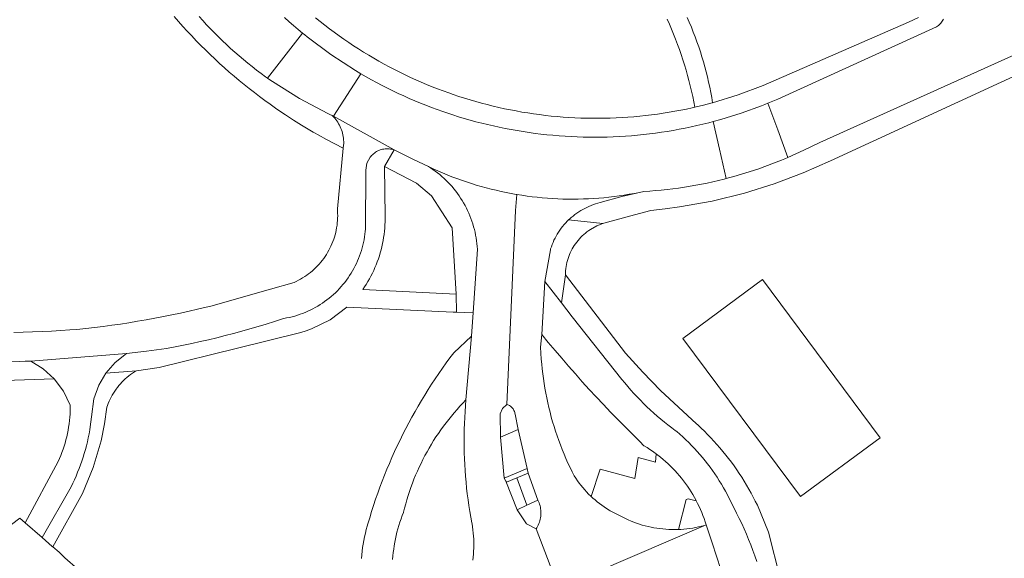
# Model space of a CAD drawing. Extents: x 146402 to 164798, y 455483 to 464134.
# Tile 444 of 575: x 158789 to 158889, y 460426 to 460480. Entities that reach past the tile are written whole.
import ezdxf

# ---------------------------------------------------------------- set-up
doc = ezdxf.new("R2010")
doc.units = 0
doc.header["$LTSCALE"] = 0.2
for name, color, linetype, lineweight in [('B-XX-VH-VERHARDING_ASFALT-GV', 252, 'CONTINUOUS', 18), ('B-XX-VH-VERHARDING_BETONSTRAATSTEEN-GV', 252, 'CONTINUOUS', 18), ('B-XX-VH-VERHARDING_STRAATBAKSTEEN-GV', 252, 'CONTINUOUS', 18), ('B-XX-VH-VERHARDING_TEGEL-GV', 252, 'CONTINUOUS', 18)]:
    doc.layers.add(name, color=color, linetype=linetype, lineweight=lineweight)

msp = doc.modelspace()

# ---------------------------------------------------------------- linework, layer by layer
at = {"layer": 'B-XX-VH-VERHARDING_ASFALT-GV'}
for points in [[(158782.944, 460445.597), (158788.869, 460445.499), (158789.425, 460445.536), (158789.983, 460445.55), (158799.671, 460446.313), (158801.707, 460446.555), (158803.74, 460446.816), (158804.592, 460446.98), (158805.442, 460447.152), (158806.29, 460447.333), (158807.137, 460447.52), (158807.982, 460447.716), (158808.825, 460447.92), (158809.666, 460448.131), (158810.506, 460448.35), (158811.343, 460448.576), (158812.178, 460448.811), (158813.011, 460449.053), (158813.841, 460449.302), (158814.67, 460449.56), (158815.495, 460449.825), (158815.621, 460449.866), (158815.898, 460449.917), (158816.174, 460449.975), (158816.448, 460450.041), (158816.72, 460450.115), (158816.99, 460450.197), (158817.257, 460450.286), (158817.522, 460450.383), (158817.784, 460450.488), (158818.043, 460450.599), (158818.298, 460450.718), (158818.55, 460450.845), (158818.799, 460450.978), (158819.043, 460451.118), (158819.283, 460451.266), (158819.519, 460451.419), (158819.751, 460451.58), (158819.978, 460451.747), (158820.2, 460451.921), (158820.418, 460452.1), (158820.63, 460452.286), (158820.836, 460452.478), (158821.037, 460452.676), (158821.233, 460452.879), (158821.422, 460453.087), (158821.606, 460453.301), (158821.783, 460453.52), (158821.954, 460453.744), (158822.119, 460453.973), (158822.277, 460454.206), (158822.429, 460454.444), (158822.573, 460454.686), (158822.711, 460454.932), (158822.842, 460455.182), (158822.965, 460455.435), (158823.082, 460455.692), (158823.191, 460455.952), (158823.292, 460456.215), (158823.386, 460456.481), (158823.473, 460456.749), (158823.552, 460457.019), (158823.623, 460457.292), (158823.686, 460457.567), (158823.742, 460457.843), (158823.789, 460458.121), (158823.829, 460458.4), (158823.861, 460458.68), (158823.88, 460458.896), (158823.91, 460464.89), (158824.03, 460465.577), (158824.366, 460466.187), (158824.418, 460466.254), (158824.504, 460466.353), (158824.595, 460466.447), (158824.693, 460466.535), (158824.795, 460466.617), (158824.902, 460466.692), (158825.014, 460466.761), (158825.13, 460466.823), (158825.249, 460466.878), (158825.371, 460466.925), (158825.496, 460466.965), (158825.623, 460466.997), (158825.752, 460467.022), (158825.882, 460467.038), (158826.013, 460467.047), (158826.144, 460467.047), (158826.275, 460467.04), (158826.405, 460467.024), (158826.534, 460467.001), (158826.662, 460466.97), (158826.787, 460466.931), (158820.653, 460470.335), (158820.511, 460470.413), (158820.57, 460470.355), (158820.628, 460470.297), (158820.648, 460470.276), (158820.765, 460470.147), (158820.875, 460470.013), (158820.979, 460469.875), (158821.077, 460469.731), (158821.167, 460469.584), (158821.251, 460469.432), (158821.328, 460469.276), (158821.398, 460469.117), (158821.46, 460468.955), (158821.514, 460468.791), (158821.562, 460468.624), (158821.601, 460468.455), (158821.632, 460468.284), (158821.656, 460468.113), (158821.671, 460467.94), (158821.679, 460467.767), (158821.678, 460467.593), (158821.67, 460467.42), (158821.64, 460467.112), (158821.042, 460460.962), (158821.057, 460460.758), (158821.068, 460460.514), (158821.071, 460460.271), (158821.066, 460460.027), (158821.053, 460459.784), (158821.032, 460459.542), (158821.003, 460459.3), (158820.966, 460459.059), (158820.922, 460458.82), (158820.869, 460458.582), (158820.809, 460458.346), (158820.74, 460458.112), (158820.665, 460457.881), (158820.581, 460457.652), (158820.491, 460457.426), (158820.392, 460457.203), (158820.287, 460456.984), (158820.174, 460456.768), (158820.055, 460456.556), (158819.928, 460456.348), (158819.795, 460456.144), (158819.655, 460455.944), (158819.509, 460455.75), (158819.356, 460455.56), (158819.197, 460455.376), (158819.032, 460455.196), (158818.862, 460455.023), (158818.685, 460454.855), (158818.504, 460454.692), (158818.317, 460454.536), (158818.125, 460454.386), (158817.928, 460454.243), (158817.727, 460454.106), (158817.521, 460453.976), (158817.311, 460453.852), (158817.098, 460453.736), (158816.88, 460453.626), (158816.659, 460453.524), (158814.275, 460452.846), (158808.21, 460451.12), (158807.738, 460451.004), (158806.877, 460450.799), (158806.014, 460450.601), (158805.149, 460450.412), (158804.282, 460450.23), (158803.414, 460450.056), (158802.544, 460449.89), (158801.673, 460449.731), (158800.801, 460449.581), (158799.927, 460449.439), (158799.052, 460449.304), (158798.176, 460449.177), (158797.298, 460449.059), (158796.42, 460448.948), (158795.54, 460448.845), (158794.66, 460448.75), (158793.951, 460448.7), (158793.006, 460448.64), (158792.061, 460448.588), (158791.115, 460448.544), (158790.169, 460448.508), (158789.223, 460448.48), (158788.276, 460448.46)], [(158843.481, 460422.571), (158841.166, 460428.552), (158840.2, 460429.08), (158839.24, 460430.5), (158838.116, 460433.408), (158837.95, 460433.69), (158837.55, 460437.85), (158837.53, 460440.198), (158837.779, 460440.75), (158838.219, 460441.165), (158839.091, 460460.799), (158839.222, 460462.418), (158839.16, 460462.428), (158838.648, 460462.52), (158838.137, 460462.619), (158837.628, 460462.726), (158837.121, 460462.841), (158836.615, 460462.964), (158836.111, 460463.095), (158835.61, 460463.233), (158835.111, 460463.379), (158834.613, 460463.532), (158834.119, 460463.694), (158833.626, 460463.862), (158833.137, 460464.039), (158832.65, 460464.223), (158832.166, 460464.414), (158831.685, 460464.613), (158831.208, 460464.819), (158830.733, 460465.032), (158830.262, 460465.253), (158830.475, 460465.117), (158830.716, 460464.955), (158830.952, 460464.786), (158831.183, 460464.61), (158831.41, 460464.429), (158831.631, 460464.241), (158831.847, 460464.047), (158832.058, 460463.847), (158832.263, 460463.641), (158832.462, 460463.43), (158832.655, 460463.214), (158832.843, 460462.992), (158833.024, 460462.765), (158833.199, 460462.533), (158833.367, 460462.297), (158833.529, 460462.056), (158833.684, 460461.81), (158833.833, 460461.561), (158833.974, 460461.307), (158834.109, 460461.05), (158834.236, 460460.789), (158834.356, 460460.525), (158834.468, 460460.257), (158834.573, 460459.986), (158834.671, 460459.713), (158834.761, 460459.437), (158834.844, 460459.159), (158834.919, 460458.878), (158834.986, 460458.596), (158835.045, 460458.312), (158835.097, 460458.026), (158835.14, 460457.739), (158835.176, 460457.451), (158835.203, 460457.162), (158835.223, 460456.872), (158834.8, 460450.43), (158834.66, 460448.57), (158834.61, 460448.08), (158834.066, 460441.621), (158834.014, 460441.027), (158833.971, 460440.433), (158833.935, 460439.839), (158833.908, 460439.244), (158833.888, 460438.648), (158833.877, 460438.053), (158833.873, 460437.457), (158833.878, 460436.861), (158833.89, 460436.266), (158833.91, 460435.67), (158833.939, 460435.076), (158833.975, 460434.481), (158834.02, 460433.887), (158834.072, 460433.293), (158834.132, 460432.701), (158834.201, 460432.109), (158834.277, 460431.518), (158834.361, 460430.929), (158834.453, 460430.34), (158834.553, 460429.753), (158834.656, 460429.192), (158834.681, 460429.058), (158834.731, 460428.755), (158834.773, 460428.451), (158834.806, 460428.146), (158834.832, 460427.84), (158834.851, 460427.533), (158834.861, 460427.226), (158834.863, 460426.919), (158834.857, 460426.612), (158834.843, 460426.306), (158834.821, 460425.999), (158834.791, 460425.694), (158834.753, 460425.389)], [(158863.517, 460425.259), (158863.321, 460425.84), (158863.124, 460426.391), (158862.918, 460426.939), (158862.702, 460427.484), (158862.477, 460428.024), (158862.243, 460428.561), (158862, 460429.094), (158861.748, 460429.623), (158861.487, 460430.147), (158861.295, 460430.519), (158861.098, 460430.889), (158860.924, 460431.264), (158860.743, 460431.636), (158860.555, 460432.004), (158860.359, 460432.368), (158860.157, 460432.729), (158859.948, 460433.085), (158859.732, 460433.437), (158859.509, 460433.786), (158859.279, 460434.129), (158859.043, 460434.469), (158858.8, 460434.803), (158858.551, 460435.133), (158858.295, 460435.458), (158858.034, 460435.778), (158857.766, 460436.093), (158857.492, 460436.402), (158857.212, 460436.707), (158856.926, 460437.005), (158856.635, 460437.299), (158856.337, 460437.586), (158856.035, 460437.868), (158855.727, 460438.144), (158855.414, 460438.413), (158855.261, 460438.541), (158854.907, 460438.802), (158854.534, 460439.088), (158854.165, 460439.379), (158853.802, 460439.677), (158853.444, 460439.981), (158853.091, 460440.291), (158852.743, 460440.607), (158852.4, 460440.929), (158852.064, 460441.257), (158851.733, 460441.59), (158851.407, 460441.929), (158851.087, 460442.273), (158850.774, 460442.623), (158850.466, 460442.978), (158850.164, 460443.339), (158849.869, 460443.704), (158844.83, 460450.04), (158843.73, 460451.464), (158842.061, 460453.626), (158841.74, 460448.242), (158842.41, 460447.433), (158843.087, 460446.63), (158843.769, 460445.832), (158844.458, 460445.038), (158845.152, 460444.251), (158845.853, 460443.468), (158846.56, 460442.691), (158847.272, 460441.919), (158847.99, 460441.153), (158848.714, 460440.392), (158849.444, 460439.636), (158850.18, 460438.887), (158850.921, 460438.143), (158851.668, 460437.404), (158852.098, 460436.984), (158852.13, 460436.965), (158852.416, 460436.79), (158852.698, 460436.609), (158852.976, 460436.42), (158853.249, 460436.225), (158853.352, 460436.148), (158853.517, 460436.024), (158853.781, 460435.816), (158854.039, 460435.602), (158854.292, 460435.382), (158854.54, 460435.156), (158854.782, 460434.924), (158855.019, 460434.687), (158855.251, 460434.444), (158855.476, 460434.195), (158855.695, 460433.941), (158855.908, 460433.682), (158856.115, 460433.418), (158856.316, 460433.149), (158856.51, 460432.875), (158856.697, 460432.597), (158856.878, 460432.315), (158857.052, 460432.028), (158857.219, 460431.737), (158857.379, 460431.442), (158857.395, 460431.412), (158857.532, 460431.144), (158857.678, 460430.842), (158857.817, 460430.536), (158857.948, 460430.227), (158858.072, 460429.916), (158858.189, 460429.601), (158858.298, 460429.284), (158858.399, 460428.964), (158858.998, 460427.156), (158859.899, 460424.439)], [(158826.635, 460425.47), (158826.662, 460425.82), (158826.698, 460426.168), (158826.742, 460426.516), (158826.793, 460426.863), (158826.852, 460427.208), (158826.919, 460427.552), (158826.994, 460427.894), (158827.077, 460428.235), (158827.168, 460428.573), (158827.266, 460428.91), (158827.372, 460429.244), (158827.485, 460429.575), (158827.606, 460429.904), (158827.735, 460430.23), (158827.738, 460430.244), (158827.844, 460430.671), (158827.958, 460431.095), (158828.08, 460431.517), (158828.209, 460431.937), (158828.345, 460432.355), (158828.49, 460432.77), (158828.641, 460433.182), (158828.801, 460433.592), (158828.967, 460433.998), (158829.141, 460434.402), (158829.323, 460434.802), (158829.512, 460435.198), (158829.707, 460435.592), (158829.911, 460435.981), (158830.12, 460436.367), (158830.338, 460436.749), (158830.562, 460437.127), (158830.792, 460437.501), (158831.03, 460437.871), (158831.274, 460438.236), (158831.525, 460438.597), (158831.782, 460438.953), (158832.046, 460439.304), (158832.317, 460439.651), (158832.593, 460439.992), (158832.876, 460440.328), (158833.164, 460440.66), (158833.459, 460440.986), (158833.76, 460441.306), (158834.066, 460441.621), (158834.61, 460448.08), (158832.834, 460446.404), (158832.444, 460445.884), (158832.06, 460445.359), (158831.682, 460444.83), (158831.312, 460444.296), (158830.947, 460443.758), (158830.59, 460443.215), (158830.239, 460442.668), (158829.895, 460442.116), (158829.557, 460441.56), (158829.227, 460441.001), (158828.903, 460440.437), (158828.587, 460439.869), (158828.277, 460439.297), (158827.975, 460438.722), (158827.679, 460438.143), (158827.391, 460437.56), (158827.11, 460436.974), (158826.836, 460436.385), (158826.569, 460435.791), (158826.31, 460435.195), (158826.058, 460434.596), (158825.814, 460433.994), (158825.577, 460433.388), (158825.347, 460432.78), (158825.125, 460432.169), (158824.91, 460431.556), (158824.703, 460430.939), (158824.504, 460430.321), (158824.312, 460429.699), (158824.128, 460429.076), (158824.063, 460428.849), (158823.966, 460428.489), (158823.878, 460428.127), (158823.797, 460427.764), (158823.724, 460427.398), (158823.659, 460427.032), (158823.601, 460426.663), (158823.552, 460426.294), (158823.51, 460425.924), (158823.477, 460425.553)], [(158786.473, 460381.005), (158791.936, 460385.116), (158797.427, 460389.19), (158802.945, 460393.227), (158821.203, 460407.174), (158824.501, 460408.951), (158827.827, 460410.672), (158831.183, 460412.337), (158834.566, 460413.946), (158837.975, 460415.497), (158859.899, 460424.439), (158858.998, 460427.156), (158858.399, 460428.964), (158843.481, 460422.571), (158828.914, 460416.333), (158826.33, 460414.78), (158821.588, 460411.585), (158816.9, 460408.31), (158786.6, 460385.18)]]:
    msp.add_lwpolyline(points, dxfattribs=at)
for points in [[(158849.855, 460462.226), (158852.093, 460462.73), (158851.635, 460462.633), (158851.124, 460462.532), (158850.612, 460462.44), (158850.099, 460462.355), (158849.584, 460462.279), (158849.069, 460462.21), (158848.552, 460462.149), (158848.035, 460462.096), (158847.516, 460462.051), (158846.997, 460462.014), (158846.478, 460461.985), (158845.958, 460461.964), (158845.438, 460461.951), (158844.918, 460461.946), (158844.398, 460461.949), (158843.878, 460461.96), (158843.358, 460461.979), (158842.838, 460462.006), (158842.319, 460462.041), (158841.801, 460462.084), (158841.283, 460462.135), (158840.766, 460462.194), (158840.25, 460462.261), (158839.736, 460462.335), (158839.222, 460462.418), (158839.091, 460460.799), (158838.219, 460441.165), (158838.306, 460441.134), (158838.395, 460441.093), (158838.48, 460441.046), (158838.561, 460440.992), (158838.637, 460440.931), (158838.709, 460440.865), (158838.774, 460440.792), (158838.833, 460440.715), (158838.886, 460440.633), (158838.932, 460440.547), (158838.971, 460440.457), (158839.002, 460440.365), (158839.025, 460440.27), (158839.041, 460440.174), (158839.35, 460438.61), (158840.25, 460434.67), (158840.37, 460434.21), (158841.35, 460431.486), (158841.359, 460431.49), (158841.361, 460431.485), (158841.425, 460431.345), (158841.481, 460431.202), (158841.53, 460431.056), (158841.572, 460430.908), (158841.605, 460430.758), (158841.631, 460430.606), (158841.648, 460430.454), (158841.658, 460430.3), (158841.66, 460430.146), (158841.654, 460429.993), (158841.64, 460429.84), (158841.617, 460429.687), (158841.587, 460429.536), (158841.55, 460429.387), (158841.504, 460429.24), (158841.451, 460429.096), (158841.391, 460428.955), (158841.323, 460428.817), (158841.248, 460428.682), (158841.166, 460428.552), (158843.481, 460422.571), (158858.399, 460428.964), (158858.219, 460428.913), (158857.925, 460428.835), (158857.63, 460428.766), (158857.333, 460428.705), (158857.034, 460428.651), (158856.735, 460428.605), (158856.434, 460428.568), (158856.132, 460428.538), (158855.83, 460428.516), (158855.582, 460428.505), (158855.527, 460428.502), (158855.223, 460428.496), (158854.92, 460428.498), (158854.617, 460428.508), (158854.314, 460428.526), (158854.012, 460428.552), (158853.71, 460428.586), (158853.41, 460428.628), (158853.111, 460428.678), (158852.813, 460428.736), (158852.517, 460428.802), (158852.223, 460428.875), (158851.931, 460428.956), (158851.641, 460429.045), (158851.353, 460429.141), (158851.068, 460429.245), (158850.786, 460429.357), (158850.507, 460429.475), (158850.231, 460429.602), (158849.959, 460429.735), (158849.69, 460429.875), (158849.425, 460430.023), (158848.67, 460430.405), (158848.57, 460430.465), (158848.32, 460430.62), (158848.075, 460430.782), (158847.834, 460430.951), (158847.598, 460431.126), (158847.367, 460431.308), (158847.141, 460431.496), (158846.92, 460431.69), (158846.76, 460431.838), (158846.705, 460431.89), (158846.495, 460432.095), (158846.29, 460432.307), (158846.092, 460432.523), (158845.899, 460432.746), (158845.713, 460432.973), (158845.533, 460433.205), (158845.359, 460433.442), (158845.192, 460433.684), (158845.031, 460433.93), (158844.828, 460434.332), (158844.611, 460434.778), (158844.401, 460435.228), (158844.198, 460435.681), (158844.003, 460436.137), (158843.815, 460436.597), (158843.634, 460437.059), (158843.461, 460437.524), (158843.296, 460437.992), (158843.138, 460438.463), (158842.987, 460438.936), (158842.845, 460439.411), (158842.71, 460439.889), (158842.582, 460440.369), (158842.463, 460440.851), (158842.351, 460441.334), (158842.247, 460441.82), (158842.151, 460442.307), (158842.063, 460442.795), (158841.982, 460443.285), (158841.91, 460443.776), (158841.845, 460444.268), (158841.788, 460444.761), (158841.74, 460445.255), (158841.699, 460445.75), (158841.61, 460446.95), (158841.74, 460448.242), (158842.061, 460453.626), (158842.616, 460456.831), (158842.64, 460456.907), (158842.715, 460457.131), (158842.797, 460457.353), (158842.887, 460457.571), (158842.984, 460457.787), (158843.089, 460457.999), (158843.201, 460458.207), (158843.319, 460458.411), (158843.445, 460458.612), (158843.577, 460458.808), (158843.716, 460458.999), (158843.861, 460459.185), (158844.012, 460459.367), (158844.17, 460459.543), (158844.333, 460459.714), (158844.465, 460459.844), (158844.502, 460459.879), (158844.557, 460459.931), (158844.734, 460460.088), (158844.915, 460460.24), (158845.102, 460460.385), (158845.293, 460460.525), (158845.489, 460460.657), (158845.69, 460460.783), (158845.894, 460460.902), (158846.103, 460461.014), (158846.315, 460461.119), (158846.53, 460461.217), (158846.749, 460461.307), (158846.971, 460461.39), (158847.195, 460461.465), (158847.422, 460461.533), (158847.651, 460461.593)], [(158876.043, 460437.79), (158864.11, 460453.806), (158856.027, 460447.839), (158867.954, 460431.852)]]:
    msp.add_lwpolyline(points, close=True, dxfattribs=at)
at = {"layer": 'B-XX-VH-VERHARDING_BETONSTRAATSTEEN-GV'}
for points in [[(158817.735, 460478.577), (158817.501, 460478.766), (158813.965, 460474.197), (158814.212, 460474.024), (158814.459, 460473.852), (158817.197, 460472.125), (158820.064, 460470.622), (158820.288, 460470.518), (158820.511, 460470.413), (158820.653, 460470.335), (158823.419, 460474.649), (158823.14, 460474.816), (158822.861, 460474.982), (158820.361, 460476.607), (158817.969, 460478.389)], [(158798.541, 460445.426), (158799.671, 460446.313), (158789.983, 460445.55), (158791.249, 460444.764), (158792.346, 460443.755), (158793.293, 460442.496), (158793.982, 460441.08), (158793.981, 460440.855), (158793.972, 460440.523), (158793.955, 460440.191), (158793.931, 460439.86), (158793.898, 460439.53), (158793.857, 460439.2), (158793.809, 460438.872), (158793.752, 460438.545), (158793.688, 460438.219), (158793.616, 460437.895), (158793.536, 460437.573), (158793.448, 460437.253), (158793.353, 460436.935), (158793.25, 460436.619), (158793.139, 460436.306), (158793.021, 460435.996), (158792.896, 460435.688), (158792.763, 460435.384), (158789.398, 460429.192), (158791.139, 460427.675), (158794.056, 460432.813), (158794.235, 460433.177), (158794.406, 460433.545), (158794.57, 460433.916), (158794.727, 460434.291), (158794.876, 460434.668), (158795.019, 460435.048), (158795.153, 460435.431), (158795.28, 460435.817), (158795.399, 460436.205), (158795.51, 460436.595), (158795.614, 460436.987), (158795.71, 460437.381), (158795.799, 460437.778), (158795.879, 460438.175), (158795.952, 460438.575), (158796.006, 460438.906), (158796.136, 460439.893), (158796.38, 460441.745), (158796.865, 460443.102), (158797.595, 460444.345)], [(158838.306, 460441.134), (158838.219, 460441.165), (158837.779, 460440.75), (158837.53, 460440.198), (158837.55, 460437.85), (158839.35, 460438.61), (158839.041, 460440.174), (158839.025, 460440.27), (158839.002, 460440.365), (158838.971, 460440.457), (158838.932, 460440.547), (158838.886, 460440.633), (158838.833, 460440.715), (158838.774, 460440.792), (158838.709, 460440.865), (158838.637, 460440.931), (158838.561, 460440.992), (158838.48, 460441.046), (158838.395, 460441.093)], [(158840.25, 460434.67), (158839.35, 460438.61), (158837.55, 460437.85), (158837.95, 460433.69)], [(158840.37, 460434.21), (158840.25, 460434.67), (158837.95, 460433.69), (158838.116, 460433.408), (158838.18, 460433.3), (158839.222, 460433.733)], [(158840.224, 460430.959), (158839.222, 460433.733), (158838.18, 460433.3), (158838.116, 460433.408), (158839.24, 460430.5)], [(158841.35, 460431.486), (158840.37, 460434.21), (158839.222, 460433.733), (158840.224, 460430.959)], [(158841.361, 460431.485), (158841.359, 460431.49), (158841.35, 460431.486), (158840.224, 460430.959), (158839.24, 460430.5), (158840.2, 460429.08), (158841.166, 460428.552), (158841.248, 460428.682), (158841.323, 460428.817), (158841.391, 460428.955), (158841.451, 460429.096), (158841.504, 460429.24), (158841.55, 460429.387), (158841.587, 460429.536), (158841.617, 460429.687), (158841.64, 460429.84), (158841.654, 460429.993), (158841.66, 460430.146), (158841.658, 460430.3), (158841.648, 460430.454), (158841.631, 460430.606), (158841.605, 460430.758), (158841.572, 460430.908), (158841.53, 460431.056), (158841.481, 460431.202), (158841.425, 460431.345)]]:
    msp.add_lwpolyline(points, close=True, dxfattribs=at)
msp.add_lwpolyline([(158788.368, 460421.747), (158789.41, 460422.53), (158790.86, 460421.28), (158800.69, 460412.71), (158802.9, 460410.76), (158803.463, 460409.892), (158803.93, 460409.319), (158805.265, 460407.274), (158805.927, 460406.339), (158807.988, 460407.909), (158810.022, 460409.458), (158809.433, 460410.33), (158807.873, 460412.341), (158806.91, 460413.84), (158803.96, 460416.45), (158793.44, 460425.64), (158792.84, 460426.19), (158792.22, 460426.732), (158792.159, 460426.786), (158791.139, 460427.675), (158789.398, 460429.192), (158788.86, 460429.66), (158780.65, 460423.44)], dxfattribs=at)
at = {"layer": 'B-XX-VH-VERHARDING_STRAATBAKSTEEN-GV'}
for points in [[(158882.443, 460480.17), (158882.388, 460480.066), (158882.326, 460479.965), (158882.257, 460479.869), (158882.182, 460479.778), (158882.101, 460479.692), (158882.014, 460479.612), (158881.922, 460479.538), (158881.825, 460479.47), (158881.724, 460479.409), (158865.668, 460472.079), (158865.166, 460471.869), (158864.664, 460471.658), (158865.65, 460468.977), (158866.687, 460466.158), (158868.31, 460466.892), (158869.901, 460467.692), (158903.579, 460482.862)], [(158804.515, 460480.426), (158804.947, 460479.928), (158805.385, 460479.436), (158805.829, 460478.949), (158806.279, 460478.467), (158806.734, 460477.991), (158807.196, 460477.521), (158807.663, 460477.056), (158808.136, 460476.597), (158808.614, 460476.143), (158809.098, 460475.696), (158809.587, 460475.254), (158810.081, 460474.818), (158810.581, 460474.388), (158811.086, 460473.965), (158811.596, 460473.547), (158812.111, 460473.136), (158812.631, 460472.731), (158813.156, 460472.332), (158813.685, 460471.94), (158814.22, 460471.555), (158814.759, 460471.175), (158815.302, 460470.803), (158815.791, 460470.476), (158816.6, 460469.951), (158817.419, 460469.441), (158818.246, 460468.945), (158818.602, 460468.741), (158818.726, 460468.669), (158819.082, 460468.464), (158819.927, 460467.999), (158820.78, 460467.548), (158821.64, 460467.112), (158821.67, 460467.42), (158821.678, 460467.593), (158821.679, 460467.767), (158821.671, 460467.94), (158821.656, 460468.113), (158821.632, 460468.284), (158821.601, 460468.455), (158821.562, 460468.624), (158821.514, 460468.791), (158821.46, 460468.955), (158821.398, 460469.117), (158821.328, 460469.276), (158821.251, 460469.432), (158821.167, 460469.584), (158821.077, 460469.731), (158820.979, 460469.875), (158820.875, 460470.013), (158820.765, 460470.147), (158820.648, 460470.276), (158820.628, 460470.297), (158820.57, 460470.355), (158820.511, 460470.413), (158820.288, 460470.518), (158820.064, 460470.622), (158817.197, 460472.125), (158814.459, 460473.852), (158814.212, 460474.024), (158813.965, 460474.197), (158813.763, 460474.342), (158813.303, 460474.677), (158812.848, 460475.02), (158812.398, 460475.368), (158811.953, 460475.723), (158811.512, 460476.084), (158811.077, 460476.452), (158810.648, 460476.825), (158810.223, 460477.204), (158809.804, 460477.59), (158809.39, 460477.981), (158808.982, 460478.378), (158808.579, 460478.78), (158808.182, 460479.188), (158807.791, 460479.602), (158807.406, 460480.021), (158807.027, 460480.446)], [(158807.027, 460480.446), (158807.406, 460480.021), (158807.791, 460479.602), (158808.182, 460479.188), (158808.579, 460478.78), (158808.982, 460478.378), (158809.39, 460477.981), (158809.804, 460477.59), (158810.223, 460477.204), (158810.648, 460476.825), (158811.077, 460476.452), (158811.512, 460476.084), (158811.953, 460475.723), (158812.398, 460475.368), (158812.848, 460475.02), (158813.303, 460474.677), (158813.763, 460474.342), (158813.965, 460474.197), (158817.501, 460478.766), (158817.074, 460479.12), (158816.607, 460479.515), (158816.146, 460479.917), (158815.69, 460480.325)]]:
    msp.add_lwpolyline(points, dxfattribs=at)
for points in [[(158823.948, 460474.343), (158823.419, 460474.649), (158820.653, 460470.335), (158826.787, 460466.931), (158828.74, 460465.97), (158830.262, 460465.253), (158830.733, 460465.032), (158831.208, 460464.819), (158831.685, 460464.613), (158832.166, 460464.414), (158832.65, 460464.223), (158833.137, 460464.039), (158833.626, 460463.862), (158834.119, 460463.694), (158834.613, 460463.532), (158835.111, 460463.379), (158835.61, 460463.233), (158836.111, 460463.095), (158836.615, 460462.964), (158837.121, 460462.841), (158837.628, 460462.726), (158838.137, 460462.619), (158838.648, 460462.52), (158839.16, 460462.428), (158839.222, 460462.418), (158839.736, 460462.335), (158840.25, 460462.261), (158840.766, 460462.194), (158841.283, 460462.135), (158841.801, 460462.084), (158842.319, 460462.041), (158842.838, 460462.006), (158843.358, 460461.979), (158843.878, 460461.96), (158844.398, 460461.949), (158844.918, 460461.946), (158845.438, 460461.951), (158845.958, 460461.964), (158846.478, 460461.985), (158846.997, 460462.014), (158847.516, 460462.051), (158848.035, 460462.096), (158848.552, 460462.149), (158849.069, 460462.21), (158849.584, 460462.279), (158850.099, 460462.355), (158850.612, 460462.44), (158851.124, 460462.532), (158851.635, 460462.633), (158852.093, 460462.73), (158852.681, 460462.767), (158853.268, 460462.813), (158853.855, 460462.867), (158854.441, 460462.928), (158855.026, 460462.997), (158855.61, 460463.075), (158856.193, 460463.16), (158856.774, 460463.253), (158857.355, 460463.354), (158857.934, 460463.463), (158858.511, 460463.58), (158859.087, 460463.705), (158859.661, 460463.837), (158860.233, 460463.977), (158860.436, 460464.029), (158859.757, 460467.023), (158859.126, 460469.802), (158858.654, 460469.679), (158858.061, 460469.531), (158857.465, 460469.391), (158856.868, 460469.259), (158856.27, 460469.135), (158855.669, 460469.019), (158855.068, 460468.91), (158854.464, 460468.81), (158853.86, 460468.717), (158853.255, 460468.632), (158852.648, 460468.555), (158852.04, 460468.486), (158851.432, 460468.425), (158850.823, 460468.372), (158850.213, 460468.327), (158849.603, 460468.29), (158848.992, 460468.261), (158848.381, 460468.24), (158847.769, 460468.227), (158847.158, 460468.222), (158846.547, 460468.225), (158845.935, 460468.236), (158845.324, 460468.255), (158844.713, 460468.281), (158844.103, 460468.316), (158843.493, 460468.359), (158842.883, 460468.41), (158842.275, 460468.469), (158841.667, 460468.536), (158841.06, 460468.61), (158840.454, 460468.693), (158839.849, 460468.784), (158839.246, 460468.882), (158838.644, 460468.988), (158838.043, 460469.103), (158837.444, 460469.225), (158836.847, 460469.355), (158836.251, 460469.492), (158835.657, 460469.638), (158835.065, 460469.791), (158834.475, 460469.952), (158833.887, 460470.121), (158833.302, 460470.297), (158832.719, 460470.481), (158832.138, 460470.673), (158831.732, 460470.812), (158831.156, 460471.016), (158830.582, 460471.228), (158830.012, 460471.448), (158829.444, 460471.674), (158828.879, 460471.909), (158828.318, 460472.15), (158827.759, 460472.399), (158827.204, 460472.655), (158826.652, 460472.919), (158826.104, 460473.19), (158825.56, 460473.467), (158825.019, 460473.752), (158824.482, 460474.044)], [(158865.65, 460468.977), (158864.664, 460471.658), (158864.334, 460471.527), (158864.005, 460471.396), (158861.961, 460470.656), (158859.884, 460470.012), (158859.126, 460469.802), (158859.757, 460467.023), (158860.436, 460464.029), (158860.815, 460464.131), (158861.195, 460464.232), (158863.638, 460464.986), (158866.032, 460465.883), (158866.359, 460466.021), (158866.687, 460466.158)], [(158828.74, 460465.97), (158826.787, 460466.931), (158825.81, 460465.26), (158829.04, 460463.58), (158830.57, 460462.3), (158832.67, 460459.05), (158833.069, 460452.329), (158833.117, 460450.497), (158834.8, 460450.43), (158835.223, 460456.872), (158835.203, 460457.162), (158835.176, 460457.451), (158835.14, 460457.739), (158835.097, 460458.026), (158835.045, 460458.312), (158834.986, 460458.596), (158834.919, 460458.878), (158834.844, 460459.159), (158834.761, 460459.437), (158834.671, 460459.713), (158834.573, 460459.986), (158834.468, 460460.257), (158834.356, 460460.525), (158834.236, 460460.789), (158834.109, 460461.05), (158833.974, 460461.307), (158833.833, 460461.561), (158833.684, 460461.81), (158833.529, 460462.056), (158833.367, 460462.297), (158833.199, 460462.533), (158833.024, 460462.765), (158832.843, 460462.992), (158832.655, 460463.214), (158832.462, 460463.43), (158832.263, 460463.641), (158832.058, 460463.847), (158831.847, 460464.047), (158831.631, 460464.241), (158831.41, 460464.429), (158831.183, 460464.61), (158830.952, 460464.786), (158830.716, 460464.955), (158830.475, 460465.117), (158830.262, 460465.253)], [(158847.928, 460459.486), (158844.465, 460459.844), (158844.333, 460459.714), (158844.17, 460459.543), (158844.012, 460459.367), (158843.861, 460459.185), (158843.716, 460458.999), (158843.577, 460458.808), (158843.445, 460458.612), (158843.319, 460458.411), (158843.201, 460458.207), (158843.089, 460457.999), (158842.984, 460457.787), (158842.887, 460457.571), (158842.797, 460457.353), (158842.715, 460457.131), (158842.64, 460456.907), (158842.616, 460456.831), (158842.061, 460453.626), (158843.73, 460451.464), (158844.144, 460454.275), (158844.144, 460454.28), (158844.15, 460454.491), (158844.163, 460454.701), (158844.185, 460454.911), (158844.215, 460455.119), (158844.252, 460455.326), (158844.297, 460455.532), (158844.35, 460455.736), (158844.411, 460455.937), (158844.48, 460456.136), (158844.556, 460456.333), (158844.639, 460456.526), (158844.73, 460456.716), (158844.827, 460456.902), (158844.932, 460457.085), (158845.044, 460457.264), (158845.162, 460457.438), (158845.287, 460457.607), (158845.418, 460457.772), (158845.556, 460457.931), (158845.699, 460458.086), (158845.848, 460458.234), (158846.003, 460458.377), (158846.163, 460458.514), (158846.328, 460458.645), (158846.497, 460458.769), (158846.672, 460458.887), (158847.324, 460459.25)]]:
    msp.add_lwpolyline(points, close=True, dxfattribs=at)
at = {"layer": 'B-XX-VH-VERHARDING_TEGEL-GV'}
for points in [[(158903.579, 460482.862), (158869.901, 460467.692), (158868.31, 460466.892), (158866.687, 460466.158), (158866.359, 460466.021), (158866.032, 460465.883), (158863.638, 460464.986), (158861.195, 460464.232), (158860.815, 460464.131), (158860.436, 460464.029), (158860.233, 460463.977), (158859.661, 460463.837), (158859.087, 460463.705), (158858.511, 460463.58), (158857.934, 460463.463), (158857.355, 460463.354), (158856.774, 460463.253), (158856.193, 460463.16), (158855.61, 460463.075), (158855.026, 460462.997), (158854.441, 460462.928), (158853.855, 460462.867), (158853.268, 460462.813), (158852.681, 460462.767), (158852.093, 460462.73), (158849.855, 460462.226), (158847.651, 460461.593), (158847.422, 460461.533), (158847.195, 460461.465), (158846.971, 460461.39), (158846.749, 460461.307), (158846.53, 460461.217), (158846.315, 460461.119), (158846.103, 460461.014), (158845.894, 460460.902), (158845.69, 460460.783), (158845.489, 460460.657), (158845.293, 460460.525), (158845.102, 460460.385), (158844.915, 460460.24), (158844.734, 460460.088), (158844.557, 460459.931), (158844.502, 460459.879), (158844.465, 460459.844), (158847.928, 460459.486), (158848.019, 460459.522), (158851.148, 460460.355), (158852.808, 460460.797), (158854.253, 460460.957), (158855.694, 460461.155), (158859.005, 460461.76), (158862.272, 460462.568), (158865.278, 460463.506), (158868.226, 460464.615), (158869.613, 460465.207), (158870.984, 460465.836), (158892.626, 460475.768)], [(158815.69, 460480.325), (158816.146, 460479.917), (158816.607, 460479.515), (158817.074, 460479.12), (158817.501, 460478.766), (158817.735, 460478.577), (158817.969, 460478.389), (158820.361, 460476.607), (158822.861, 460474.982), (158823.14, 460474.816), (158823.419, 460474.649), (158823.948, 460474.343), (158824.482, 460474.044), (158825.019, 460473.752), (158825.56, 460473.467), (158826.104, 460473.19), (158826.652, 460472.919), (158827.204, 460472.655), (158827.759, 460472.399), (158828.318, 460472.15), (158828.879, 460471.909), (158829.444, 460471.674), (158830.012, 460471.448), (158830.582, 460471.228), (158831.156, 460471.016), (158831.732, 460470.812), (158832.138, 460470.673), (158832.719, 460470.481), (158833.302, 460470.297), (158833.887, 460470.121), (158834.475, 460469.952), (158835.065, 460469.791), (158835.657, 460469.638), (158836.251, 460469.492), (158836.847, 460469.355), (158837.444, 460469.225), (158838.043, 460469.103), (158838.644, 460468.988), (158839.246, 460468.882), (158839.849, 460468.784), (158840.454, 460468.693), (158841.06, 460468.61), (158841.667, 460468.536), (158842.275, 460468.469), (158842.883, 460468.41), (158843.493, 460468.359), (158844.103, 460468.316), (158844.713, 460468.281), (158845.324, 460468.255), (158845.935, 460468.236), (158846.547, 460468.225), (158847.158, 460468.222), (158847.769, 460468.227), (158848.381, 460468.24), (158848.992, 460468.261), (158849.603, 460468.29), (158850.213, 460468.327), (158850.823, 460468.372), (158851.432, 460468.425), (158852.04, 460468.486), (158852.648, 460468.555), (158853.255, 460468.632), (158853.86, 460468.717), (158854.464, 460468.81), (158855.068, 460468.91), (158855.669, 460469.019), (158856.27, 460469.135), (158856.868, 460469.259), (158857.465, 460469.391), (158858.061, 460469.531), (158858.654, 460469.679), (158859.126, 460469.802), (158859.884, 460470.012), (158861.961, 460470.656), (158864.005, 460471.396), (158864.334, 460471.527), (158864.664, 460471.658), (158865.166, 460471.869), (158865.668, 460472.079), (158881.724, 460479.409), (158881.825, 460479.47), (158881.922, 460479.538), (158882.014, 460479.612), (158882.101, 460479.692), (158882.182, 460479.778), (158882.257, 460479.869), (158882.326, 460479.965), (158882.388, 460480.066), (158882.443, 460480.17)], [(158879.924, 460480.331), (158878.899, 460479.878), (158864.161, 460473.443), (158861.632, 460472.512), (158859.058, 460471.714), (158858.996, 460471.696), (158858.124, 460471.479), (158857.253, 460471.259), (158856.992, 460471.2), (158856.407, 460471.074), (158855.82, 460470.956), (158855.231, 460470.846), (158854.641, 460470.743), (158854.05, 460470.649), (158853.458, 460470.562), (158852.864, 460470.484), (158852.269, 460470.413), (158851.674, 460470.35), (158851.078, 460470.295), (158850.481, 460470.248), (158849.883, 460470.209), (158849.285, 460470.178), (158848.687, 460470.155), (158848.088, 460470.14), (158847.489, 460470.133), (158846.891, 460470.135), (158846.292, 460470.144), (158845.693, 460470.161), (158845.095, 460470.186), (158844.497, 460470.219), (158843.9, 460470.26), (158843.303, 460470.309), (158842.707, 460470.366), (158842.112, 460470.431), (158841.517, 460470.503), (158840.924, 460470.584), (158840.332, 460470.673), (158839.741, 460470.77), (158839.151, 460470.874), (158838.563, 460470.986), (158837.976, 460471.107), (158837.391, 460471.235), (158836.808, 460471.371), (158836.227, 460471.514), (158835.648, 460471.666), (158835.07, 460471.825), (158834.495, 460471.992), (158833.922, 460472.166), (158833.352, 460472.348), (158832.784, 460472.538), (158832.318, 460472.7), (158831.755, 460472.903), (158831.195, 460473.114), (158830.638, 460473.333), (158830.083, 460473.559), (158829.532, 460473.792), (158828.984, 460474.033), (158828.439, 460474.28), (158827.898, 460474.536), (158827.359, 460474.798), (158826.825, 460475.068), (158826.294, 460475.344), (158825.767, 460475.628), (158825.244, 460475.919), (158824.724, 460476.216), (158824.209, 460476.521), (158823.698, 460476.833), (158823.191, 460477.151), (158822.688, 460477.476), (158822.19, 460477.808), (158821.696, 460478.146), (158821.207, 460478.491), (158820.722, 460478.842), (158820.242, 460479.2), (158819.767, 460479.565), (158819.297, 460479.935), (158818.832, 460480.312)], [(158854.454, 460480.163), (158854.679, 460479.661), (158854.896, 460479.155), (158855.106, 460478.646), (158855.309, 460478.134), (158855.504, 460477.62), (158855.692, 460477.102), (158855.872, 460476.582), (158856.045, 460476.06), (158856.21, 460475.535), (158856.368, 460475.007), (158856.517, 460474.478), (158856.659, 460473.946), (158856.794, 460473.412), (158856.92, 460472.876), (158857.039, 460472.339), (158857.15, 460471.8), (158857.253, 460471.259), (158858.124, 460471.479), (158858.996, 460471.696), (158859.058, 460471.714), (158858.968, 460472.238), (158858.871, 460472.76), (158858.765, 460473.28), (158858.652, 460473.799), (158858.531, 460474.316), (158858.402, 460474.831), (158858.266, 460475.344), (158858.122, 460475.856), (158857.97, 460476.364), (158857.81, 460476.871), (158857.643, 460477.375), (158857.468, 460477.876), (158857.286, 460478.375), (158857.096, 460478.871), (158856.899, 460479.364), (158856.694, 460479.854), (158856.482, 460480.341)], [(158867.079, 460418.906), (158864.718, 460428.228), (158863.586, 460430.952), (158863.381, 460431.368), (158863.169, 460431.78), (158862.951, 460432.188), (158862.725, 460432.593), (158862.492, 460432.994), (158862.252, 460433.391), (158862.005, 460433.783), (158861.752, 460434.171), (158861.492, 460434.555), (158861.225, 460434.934), (158860.952, 460435.308), (158860.673, 460435.678), (158860.387, 460436.043), (158860.095, 460436.403), (158859.796, 460436.757), (158859.492, 460437.107), (158859.182, 460437.451), (158858.865, 460437.79), (158858.543, 460438.123), (158858.216, 460438.451), (158857.882, 460438.773), (158857.543, 460439.089), (158857.432, 460439.191), (158853.776, 460442.587), (158851.969, 460444.431), (158850.241, 460446.351), (158844.144, 460454.275), (158843.73, 460451.464), (158844.83, 460450.04), (158849.869, 460443.704), (158850.164, 460443.339), (158850.466, 460442.978), (158850.774, 460442.623), (158851.087, 460442.273), (158851.407, 460441.929), (158851.733, 460441.59), (158852.064, 460441.257), (158852.4, 460440.929), (158852.743, 460440.607), (158853.091, 460440.291), (158853.444, 460439.981), (158853.802, 460439.677), (158854.165, 460439.379), (158854.534, 460439.088), (158854.907, 460438.802), (158855.261, 460438.541), (158855.414, 460438.413), (158855.727, 460438.144), (158856.035, 460437.868), (158856.337, 460437.586), (158856.635, 460437.299), (158856.926, 460437.005), (158857.212, 460436.707), (158857.492, 460436.402), (158857.766, 460436.093), (158858.034, 460435.778), (158858.295, 460435.458), (158858.551, 460435.133), (158858.8, 460434.803), (158859.043, 460434.469), (158859.279, 460434.129), (158859.509, 460433.786), (158859.732, 460433.437), (158859.948, 460433.085), (158860.157, 460432.729), (158860.359, 460432.368), (158860.555, 460432.004), (158860.743, 460431.636), (158860.924, 460431.264), (158861.098, 460430.889), (158861.295, 460430.519), (158861.487, 460430.147), (158861.748, 460429.623), (158862, 460429.094), (158862.243, 460428.561), (158862.477, 460428.024), (158862.702, 460427.484), (158862.918, 460426.939), (158863.124, 460426.391), (158863.321, 460425.84), (158863.517, 460425.259)], [(158729.515, 460446.719), (158781.43, 460443.695), (158786.889, 460443.584), (158787.32, 460443.598), (158792.346, 460443.755), (158791.249, 460444.764), (158789.983, 460445.55), (158789.425, 460445.536), (158788.869, 460445.499), (158782.944, 460445.597), (158777.023, 460445.832), (158729.798, 460448.619)]]:
    msp.add_lwpolyline(points, dxfattribs=at)
for points in [[(158826.275, 460467.04), (158826.144, 460467.047), (158826.013, 460467.047), (158825.882, 460467.038), (158825.752, 460467.022), (158825.623, 460466.997), (158825.496, 460466.965), (158825.371, 460466.925), (158825.249, 460466.878), (158825.13, 460466.823), (158825.014, 460466.761), (158824.902, 460466.692), (158824.795, 460466.617), (158824.693, 460466.535), (158824.595, 460466.447), (158824.504, 460466.353), (158824.418, 460466.254), (158824.366, 460466.187), (158824.03, 460465.577), (158823.91, 460464.89), (158823.88, 460458.896), (158823.861, 460458.68), (158823.829, 460458.4), (158823.789, 460458.121), (158823.742, 460457.843), (158823.686, 460457.567), (158823.623, 460457.292), (158823.552, 460457.019), (158823.473, 460456.749), (158823.386, 460456.481), (158823.292, 460456.215), (158823.191, 460455.952), (158823.082, 460455.692), (158822.965, 460455.435), (158822.842, 460455.182), (158822.711, 460454.932), (158822.573, 460454.686), (158822.429, 460454.444), (158822.277, 460454.206), (158822.119, 460453.973), (158821.954, 460453.744), (158821.783, 460453.52), (158821.606, 460453.301), (158821.422, 460453.087), (158821.233, 460452.879), (158821.037, 460452.676), (158820.836, 460452.478), (158820.63, 460452.286), (158820.418, 460452.1), (158820.2, 460451.921), (158819.978, 460451.747), (158819.751, 460451.58), (158819.519, 460451.419), (158819.283, 460451.266), (158819.043, 460451.118), (158818.799, 460450.978), (158818.55, 460450.845), (158818.298, 460450.718), (158818.043, 460450.599), (158817.784, 460450.488), (158817.522, 460450.383), (158817.257, 460450.286), (158816.99, 460450.197), (158816.72, 460450.115), (158816.448, 460450.041), (158816.174, 460449.975), (158815.898, 460449.917), (158815.621, 460449.866), (158815.495, 460449.825), (158814.67, 460449.56), (158813.841, 460449.302), (158813.011, 460449.053), (158812.178, 460448.811), (158811.343, 460448.576), (158810.506, 460448.35), (158809.666, 460448.131), (158808.825, 460447.92), (158807.982, 460447.716), (158807.137, 460447.52), (158806.29, 460447.333), (158805.442, 460447.152), (158804.592, 460446.98), (158803.74, 460446.816), (158801.707, 460446.555), (158799.671, 460446.313), (158798.541, 460445.426), (158797.595, 460444.345), (158800.674, 460444.582), (158803, 460444.91), (158810.93, 460446.864), (158817.334, 460448.444), (158817.885, 460448.612), (158818.428, 460448.807), (158820.319, 460449.742), (158822.013, 460451), (158832.78, 460450.51), (158833.117, 460450.497), (158833.069, 460452.329), (158823.613, 460452.79), (158823.791, 460453.054), (158823.963, 460453.322), (158824.128, 460453.595), (158824.286, 460453.872), (158824.437, 460454.152), (158824.581, 460454.437), (158824.718, 460454.724), (158824.847, 460455.016), (158824.969, 460455.31), (158825.084, 460455.607), (158825.191, 460455.907), (158825.291, 460456.21), (158825.383, 460456.515), (158825.467, 460456.822), (158825.544, 460457.131), (158825.612, 460457.442), (158825.673, 460457.755), (158825.726, 460458.069), (158825.772, 460458.385), (158825.809, 460458.701), (158825.838, 460459.019), (158825.859, 460459.337), (158825.873, 460459.655), (158825.878, 460459.973), (158825.877, 460460.197), (158825.81, 460465.26), (158826.787, 460466.931), (158826.662, 460466.97), (158826.534, 460467.001), (158826.405, 460467.024)], [(158800.475, 460444.459), (158800.674, 460444.582), (158797.595, 460444.345), (158796.865, 460443.102), (158796.38, 460441.745), (158796.136, 460439.893), (158796.006, 460438.906), (158795.952, 460438.575), (158795.879, 460438.175), (158795.799, 460437.778), (158795.71, 460437.381), (158795.614, 460436.987), (158795.51, 460436.595), (158795.399, 460436.205), (158795.28, 460435.817), (158795.153, 460435.431), (158795.019, 460435.048), (158794.876, 460434.668), (158794.727, 460434.291), (158794.57, 460433.916), (158794.406, 460433.545), (158794.235, 460433.177), (158794.056, 460432.813), (158791.139, 460427.675), (158792.159, 460426.786), (158792.22, 460426.732), (158795.209, 460432.16), (158796.305, 460434.77), (158797.109, 460437.484), (158797.453, 460439.183), (158797.683, 460440.901), (158797.737, 460441.053), (158797.821, 460441.271), (158797.913, 460441.487), (158798.013, 460441.699), (158798.119, 460441.907), (158798.233, 460442.112), (158798.353, 460442.313), (158798.48, 460442.509), (158798.614, 460442.701), (158798.721, 460442.846), (158798.754, 460442.889), (158798.901, 460443.071), (158799.054, 460443.248), (158799.213, 460443.42), (158799.377, 460443.587), (158799.547, 460443.748), (158799.723, 460443.902), (158799.903, 460444.051), (158800.089, 460444.194), (158800.28, 460444.33)], [(158853.517, 460436.024), (158853.352, 460436.148), (158853.261, 460435.306), (158851.519, 460435.798), (158851.184, 460433.667), (158847.648, 460434.598), (158846.76, 460431.838), (158846.92, 460431.69), (158847.141, 460431.496), (158847.367, 460431.308), (158847.598, 460431.126), (158847.834, 460430.951), (158848.075, 460430.782), (158848.32, 460430.62), (158848.57, 460430.465), (158848.67, 460430.405), (158849.425, 460430.023), (158849.69, 460429.875), (158849.959, 460429.735), (158850.231, 460429.602), (158850.507, 460429.475), (158850.786, 460429.357), (158851.068, 460429.245), (158851.353, 460429.141), (158851.641, 460429.045), (158851.931, 460428.956), (158852.223, 460428.875), (158852.517, 460428.802), (158852.813, 460428.736), (158853.111, 460428.678), (158853.41, 460428.628), (158853.71, 460428.586), (158854.012, 460428.552), (158854.314, 460428.526), (158854.617, 460428.508), (158854.92, 460428.498), (158855.223, 460428.496), (158855.527, 460428.502), (158855.582, 460428.505), (158856.358, 460431.542), (158856.565, 460431.62), (158857.395, 460431.412), (158857.379, 460431.442), (158857.219, 460431.737), (158857.052, 460432.028), (158856.878, 460432.315), (158856.697, 460432.597), (158856.51, 460432.875), (158856.316, 460433.149), (158856.115, 460433.418), (158855.908, 460433.682), (158855.695, 460433.941), (158855.476, 460434.195), (158855.251, 460434.444), (158855.019, 460434.687), (158854.782, 460434.924), (158854.54, 460435.156), (158854.292, 460435.382), (158854.039, 460435.602), (158853.781, 460435.816)]]:
    msp.add_lwpolyline(points, close=True, dxfattribs=at)

doc.saveas('drawing.dxf')
